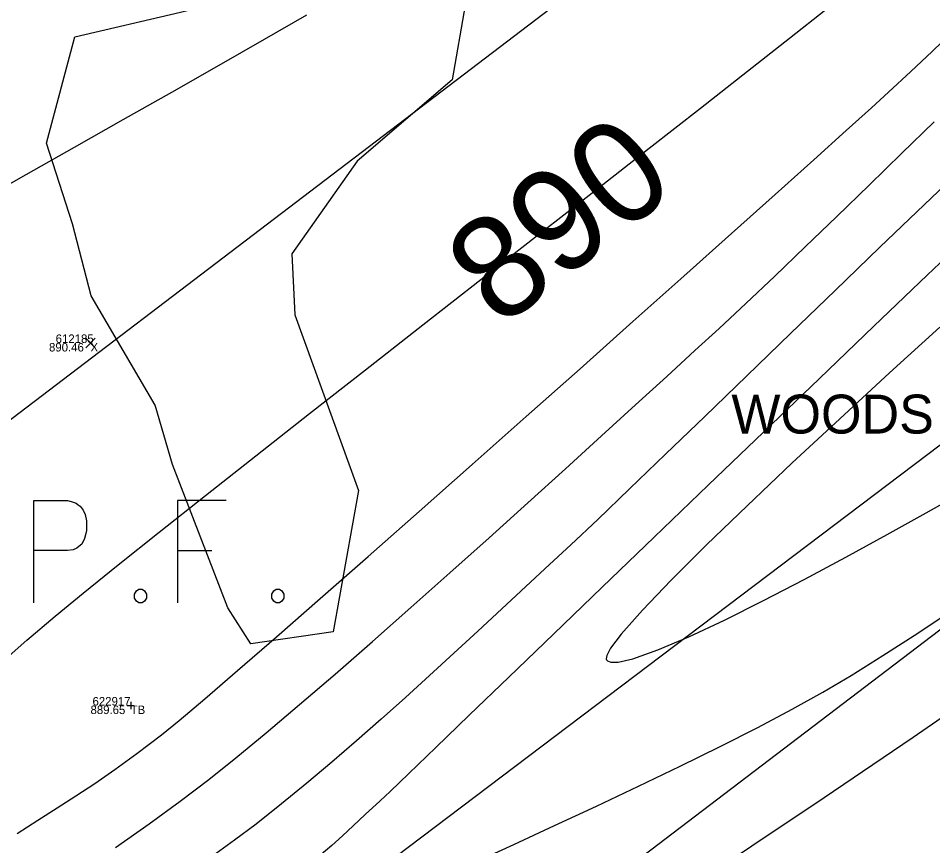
# Model space of a CAD drawing. Extents: x 1957117 to 1971063, y 701601 to 715861.
# Drawn here: x 1968082.56 to 1968120.13, y 710496.38 to 710530.38 of the extents above; entities that cross this region are included whole.
import ezdxf

# ---------------------------------------------------------------- set-up
doc = ezdxf.new("R2010")
doc.units = 0
for name, color, linetype in [('AP_X_Lights', 7, 'Continuous'), ('DT_X_Contour_Major', 7, 'Continuous'), ('DT_X_Contour_Minor', 7, 'Continuous'), ('GE_X_CL_20', 7, 'Continuous'), ('PV_P_Drive', 7, 'Continuous'), ('PV_P_Shoulder', 7, 'Continuous'), ('RS_Raster1', 7, 'Continuous'), ('RW_X_Esmt_RR', 7, 'Continuous'), ('RW_X_Fee_RW', 7, 'Continuous'), ('SC_Scratch1', 7, 'Continuous'), ('SC_Shading3', 7, 'Continuous'), ('SC_Shading5', 7, 'Continuous'), ('VG_X_Text', 7, 'Continuous'), ('VG_X_Tree_Line_Rt', 7, 'Continuous')]:
    doc.layers.add(name, color=color, linetype=linetype)

msp = doc.modelspace()

# ---------------------------------------------------------------- linework, layer by layer
at = {"layer": 'AP_X_Lights'}
for p, q in [((1968085.329, 710516.844), (1968085.717, 710517.234)), ((1968085.329, 710517.234), (1968085.717, 710516.844))]:
    msp.add_line(p, q, dxfattribs=at)
at = {"layer": 'DT_X_Contour_Major'}
for points in [[(1968094.404, 710530.511), (1968092.659, 710529.504), (1968090.796, 710528.439), (1968088.85, 710527.335), (1968086.857, 710526.207), (1968084.852, 710525.074), (1968082.871, 710523.953), (1968080.95, 710522.862)], [(1968094.404, 710530.511), (1968092.659, 710529.504), (1968090.796, 710528.439), (1968088.85, 710527.335), (1968086.857, 710526.207), (1968084.852, 710525.074), (1968082.871, 710523.953), (1968080.95, 710522.862)], [(1968081.549, 710503.638), (1968082.914, 710504.823), (1968084.076, 710505.811), (1968085.226, 710506.762), (1968086.663, 710507.924), (1968088.348, 710509.271), (1968090.243, 710510.775), (1968092.312, 710512.406), (1968094.516, 710514.137), (1968096.818, 710515.939), (1968099.18, 710517.785), (1968101.565, 710519.647), (1968103.935, 710521.496), (1968106.253, 710523.304), (1968108.481, 710525.043), (1968110.581, 710526.684), (1968112.515, 710528.201), (1968114.247, 710529.564), (1968115.739, 710530.745)], [(1968081.549, 710503.638), (1968082.914, 710504.823), (1968084.076, 710505.811), (1968085.226, 710506.762), (1968086.663, 710507.924), (1968088.348, 710509.271), (1968090.243, 710510.775), (1968092.312, 710512.406), (1968094.516, 710514.137), (1968096.818, 710515.939), (1968099.18, 710517.785), (1968101.565, 710519.647), (1968103.935, 710521.496), (1968106.253, 710523.304), (1968108.481, 710525.043), (1968110.581, 710526.684), (1968112.515, 710528.201), (1968114.247, 710529.564), (1968115.739, 710530.745)], [(1968120.414, 710517.693), (1968118.348, 710515.807), (1968116.308, 710513.928), (1968114.344, 710512.097), (1968112.503, 710510.353), (1968110.834, 710508.739), (1968109.383, 710507.295), (1968108.199, 710506.06), (1968107.329, 710505.076), (1968106.892, 710504.497), (1968106.732, 710504.197), (1968106.71, 710504.066), (1968106.726, 710504.023), (1968106.767, 710503.98), (1968106.898, 710503.928), (1968107.207, 710503.929), (1968107.81, 710504.064), (1968108.833, 710504.426), (1968110.103, 710504.967), (1968111.566, 710505.655), (1968113.167, 710506.453), (1968114.851, 710507.327), (1968116.563, 710508.242), (1968118.248, 710509.163), (1968119.852, 710510.054), (1968121.319, 710510.882)], [(1968120.414, 710517.693), (1968118.348, 710515.807), (1968116.308, 710513.928), (1968114.344, 710512.097), (1968112.503, 710510.353), (1968110.834, 710508.739), (1968109.383, 710507.295), (1968108.199, 710506.06), (1968107.329, 710505.076), (1968106.892, 710504.497), (1968106.732, 710504.197), (1968106.71, 710504.066), (1968106.726, 710504.023), (1968106.767, 710503.98), (1968106.898, 710503.928), (1968107.207, 710503.929), (1968107.81, 710504.064), (1968108.833, 710504.426), (1968110.103, 710504.967), (1968111.566, 710505.655), (1968113.167, 710506.453), (1968114.851, 710507.327), (1968116.563, 710508.242), (1968118.248, 710509.163), (1968119.852, 710510.054), (1968121.319, 710510.882)]]:
    msp.add_lwpolyline(points, dxfattribs=at)
at = {"layer": 'DT_X_Contour_Minor'}
for points in [[(1968082.517, 710496.889), (1968083.362, 710497.434), (1968084.151, 710497.937), (1968084.919, 710498.431), (1968085.699, 710498.946), (1968086.524, 710499.515), (1968087.428, 710500.17), (1968088.444, 710500.944), (1968089.166, 710501.53), (1968090.221, 710502.421), (1968091.567, 710503.578), (1968093.163, 710504.964), (1968094.966, 710506.541), (1968096.935, 710508.272), (1968099.028, 710510.12), (1968101.204, 710512.046), (1968103.42, 710514.012), (1968105.636, 710515.983), (1968107.809, 710517.918), (1968109.897, 710519.782), (1968111.859, 710521.536), (1968113.653, 710523.143), (1968115.237, 710524.566), (1968116.57, 710525.766), (1968117.61, 710526.705), (1968118.315, 710527.348), (1968119.232, 710528.199), (1968120.099, 710529.02), (1968120.92, 710529.811)], [(1968082.517, 710496.889), (1968083.362, 710497.434), (1968084.151, 710497.937), (1968084.919, 710498.431), (1968085.699, 710498.946), (1968086.524, 710499.515), (1968087.428, 710500.17), (1968088.444, 710500.944), (1968089.166, 710501.53), (1968090.221, 710502.421), (1968091.567, 710503.578), (1968093.163, 710504.964), (1968094.966, 710506.541), (1968096.935, 710508.272), (1968099.028, 710510.12), (1968101.204, 710512.046), (1968103.42, 710514.012), (1968105.636, 710515.983), (1968107.809, 710517.918), (1968109.897, 710519.782), (1968111.859, 710521.536), (1968113.653, 710523.143), (1968115.237, 710524.566), (1968116.57, 710525.766), (1968117.61, 710526.705), (1968118.315, 710527.348), (1968119.232, 710528.199), (1968120.099, 710529.02), (1968120.92, 710529.811)], [(1968086.55, 710496.306), (1968087.93, 710497.283), (1968089.215, 710498.22), (1968090.386, 710499.109), (1968091.498, 710499.994), (1968092.748, 710501.025), (1968094.115, 710502.18), (1968095.575, 710503.436), (1968097.107, 710504.771), (1968098.687, 710506.165), (1968100.292, 710507.593), (1968101.901, 710509.035), (1968103.49, 710510.467), (1968105.038, 710511.869), (1968106.52, 710513.218), (1968107.916, 710514.491), (1968109.201, 710515.668), (1968110.354, 710516.725), (1968111.351, 710517.64), (1968112.453, 710518.663), (1968113.639, 710519.785), (1968114.891, 710520.984), (1968116.191, 710522.239), (1968117.521, 710523.528), (1968118.86, 710524.831), (1968120.192, 710526.126)], [(1968086.55, 710496.306), (1968087.93, 710497.283), (1968089.215, 710498.22), (1968090.386, 710499.109), (1968091.498, 710499.994), (1968092.748, 710501.025), (1968094.115, 710502.18), (1968095.575, 710503.436), (1968097.107, 710504.771), (1968098.687, 710506.165), (1968100.292, 710507.593), (1968101.901, 710509.035), (1968103.49, 710510.467), (1968105.038, 710511.869), (1968106.52, 710513.218), (1968107.916, 710514.491), (1968109.201, 710515.668), (1968110.354, 710516.725), (1968111.351, 710517.64), (1968112.453, 710518.663), (1968113.639, 710519.785), (1968114.891, 710520.984), (1968116.191, 710522.239), (1968117.521, 710523.528), (1968118.86, 710524.831), (1968120.192, 710526.126)], [(1968121.521, 710524.392), (1968119.77, 710522.713), (1968117.958, 710520.969), (1968116.119, 710519.195), (1968114.286, 710517.424), (1968112.491, 710515.689), (1968110.768, 710514.024), (1968109.15, 710512.464), (1968107.67, 710511.041), (1968106.361, 710509.789), (1968105.256, 710508.742), (1968104.387, 710507.933), (1968103.403, 710507.027), (1968102.419, 710506.116), (1968101.433, 710505.203), (1968100.446, 710504.291), (1968099.456, 710503.382), (1968098.46, 710502.477), (1968097.46, 710501.579), (1968096.452, 710500.691), (1968095.436, 710499.814), (1968094.411, 710498.951), (1968093.376, 710498.104), (1968092.328, 710497.274), (1968091.446, 710496.613), (1968090.232, 710495.74)], [(1968121.521, 710524.392), (1968119.77, 710522.713), (1968117.958, 710520.969), (1968116.119, 710519.195), (1968114.286, 710517.424), (1968112.491, 710515.689), (1968110.768, 710514.024), (1968109.15, 710512.464), (1968107.67, 710511.041), (1968106.361, 710509.789), (1968105.256, 710508.742), (1968104.387, 710507.933), (1968103.403, 710507.027), (1968102.419, 710506.116), (1968101.433, 710505.203), (1968100.446, 710504.291), (1968099.456, 710503.382), (1968098.46, 710502.477), (1968097.46, 710501.579), (1968096.452, 710500.691), (1968095.436, 710499.814), (1968094.411, 710498.951), (1968093.376, 710498.104), (1968092.328, 710497.274), (1968091.446, 710496.613), (1968090.232, 710495.74)], [(1968121.983, 710521.802), (1968119.899, 710519.819), (1968117.71, 710517.729), (1968115.455, 710515.57), (1968113.172, 710513.38), (1968110.902, 710511.198), (1968108.681, 710509.062), (1968106.551, 710507.01), (1968104.55, 710505.081), (1968102.715, 710503.312), (1968101.088, 710501.743), (1968099.706, 710500.412), (1968098.609, 710499.356), (1968097.835, 710498.615), (1968097.423, 710498.226), (1968096.814, 710497.661), (1968096.321, 710497.197), (1968095.883, 710496.789), (1968095.436, 710496.39), (1968094.919, 710495.956)], [(1968121.983, 710521.802), (1968119.899, 710519.819), (1968117.71, 710517.729), (1968115.455, 710515.57), (1968113.172, 710513.38), (1968110.902, 710511.198), (1968108.681, 710509.062), (1968106.551, 710507.01), (1968104.55, 710505.081), (1968102.715, 710503.312), (1968101.088, 710501.743), (1968099.706, 710500.412), (1968098.609, 710499.356), (1968097.835, 710498.615), (1968097.423, 710498.226), (1968096.814, 710497.661), (1968096.321, 710497.197), (1968095.883, 710496.789), (1968095.436, 710496.39), (1968094.919, 710495.956)], [(1968111.898, 710495.848), (1968113.493, 710496.907), (1968115.283, 710498.108), (1968117.236, 710499.429), (1968119.317, 710500.845), (1968121.493, 710502.332), (1968123.73, 710503.865), (1968125.995, 710505.423), (1968128.255, 710506.979), (1968130.474, 710508.511), (1968132.621, 710509.994), (1968134.662, 710511.405), (1968136.562, 710512.72), (1968138.288, 710513.914), (1968139.807, 710514.964), (1968141.085, 710515.846), (1968142.404, 710516.758), (1968144.037, 710517.892), (1968145.938, 710519.214)], [(1968111.898, 710495.848), (1968113.493, 710496.907), (1968115.283, 710498.108), (1968117.236, 710499.429), (1968119.317, 710500.845), (1968121.493, 710502.332), (1968123.73, 710503.865), (1968125.995, 710505.423), (1968128.255, 710506.979), (1968130.474, 710508.511), (1968132.621, 710509.994), (1968134.662, 710511.405), (1968136.562, 710512.72), (1968138.288, 710513.914), (1968139.807, 710514.964), (1968141.085, 710515.846), (1968142.404, 710516.758), (1968144.037, 710517.892), (1968145.938, 710519.214)], [(1968101.326, 710495.713), (1968102.916, 710496.439), (1968104.589, 710497.209), (1968106.308, 710498.01), (1968108.038, 710498.828), (1968109.744, 710499.65), (1968111.39, 710500.46), (1968112.939, 710501.246), (1968114.358, 710501.994), (1968115.609, 710502.689), (1968116.769, 710503.378), (1968118.077, 710504.194), (1968119.512, 710505.12), (1968121.05, 710506.137)], [(1968101.326, 710495.713), (1968102.916, 710496.439), (1968104.589, 710497.209), (1968106.308, 710498.01), (1968108.038, 710498.828), (1968109.744, 710499.65), (1968111.39, 710500.46), (1968112.939, 710501.246), (1968114.358, 710501.994), (1968115.609, 710502.689), (1968116.769, 710503.378), (1968118.077, 710504.194), (1968119.512, 710505.12), (1968121.05, 710506.137)]]:
    msp.add_lwpolyline(points, dxfattribs=at)
at = {"layer": 'GE_X_CL_20'}
msp.add_lwpolyline([(1968438.508, 710785.011), (1967254.18, 709883.777)], dxfattribs=at)
at = {"layer": 'PV_P_Drive'}
for p, q in [((1968087.176, 710502.288), (1968087.176, 710501.996)), ((1968087.03, 710502.142), (1968087.322, 710502.142)), ((1968087.176, 710502.142), (1968087.176, 710502.142))]:
    msp.add_line(p, q, dxfattribs=at)
at = {"layer": 'RW_X_Esmt_RR'}
msp.add_line((1967272.347, 709859.903), (1968456.675, 710761.138), dxfattribs=at)
at = {"layer": 'RW_X_Fee_RW'}
msp.add_lwpolyline([(1963881.046, 707276.431), (1964172.578, 707701.964), (1964668.324, 708419.582), (1964735.207, 708501.875), (1964966.496, 708718.802), (1965107.468, 708816.338), (1965585.552, 709094.216), (1966091.861, 709326.705), (1966247.281, 709386.816), (1966633.174, 709551.737), (1966943.202, 709670.565), (1967172.032, 709812.662), (1967935.697, 710373.174), (1968346.714, 710683.963), (1968484.345, 710796.182), (1968743.632, 711067.038), (1968903.937, 711275.819), (1969041.222, 711501.316), (1969638.166, 712572.015), (1970019.077, 713196.718)], dxfattribs=at)
at = {"layer": 'SC_Shading3'}
for points in [[(1968083.195, 710506.36), (1968083.195, 710510.56), (1968084.583, 710510.56), (1968084.728, 710510.527), (1968084.931, 710510.461), (1968085.018, 710510.394), (1968085.104, 710510.328), (1968085.22, 710510.163), (1968085.307, 710509.998), (1968085.365, 710509.733), (1968085.365, 710509.336), (1968085.336, 710509.204), (1968085.278, 710509.006), (1968085.162, 710508.774), (1968085.046, 710508.675), (1968084.96, 710508.609), (1968084.815, 710508.543), (1968084.583, 710508.51), (1968083.195, 710508.51)], [(1968091.094, 710510.56), (1968089.097, 710510.56), (1968089.097, 710506.36)], [(1968089.097, 710508.51), (1968090.515, 710508.51)], [(1968087.506, 710506.922), (1968087.651, 710506.922), (1968087.738, 710506.856), (1968087.824, 710506.724), (1968087.824, 710506.558), (1968087.738, 710506.426), (1968087.651, 710506.36), (1968087.506, 710506.36), (1968087.419, 710506.426), (1968087.332, 710506.558), (1968087.332, 710506.724), (1968087.419, 710506.856), (1968087.506, 710506.922)], [(1968093.148, 710506.922), (1968093.293, 710506.922), (1968093.38, 710506.856), (1968093.466, 710506.724), (1968093.466, 710506.558), (1968093.38, 710506.426), (1968093.293, 710506.36), (1968093.148, 710506.36), (1968093.061, 710506.426), (1968092.975, 710506.558), (1968092.975, 710506.724), (1968093.061, 710506.856), (1968093.148, 710506.922)]]:
    msp.add_lwpolyline(points, dxfattribs=at)
at = {"layer": 'SC_Shading5'}
for points in [[(1963589.678, 706586.994), (1963626.625, 706689.548), (1963651.76, 706746.832), (1963668.09, 706778.596), (1963682.768, 706805.402), (1963734.424, 706911.594), (1963826.849, 707116.717), (1963877.258, 707215.645), (1963964.981, 707354.472), (1964070.526, 707509.355), (1964132.574, 707601.994), (1964163.9, 707642.169), (1964191.2, 707685.167), (1964278.98, 707807.131), (1964326.11, 707874.364), (1964396.427, 707968.962), (1964508.519, 708133.679), (1964655.588, 708336.552), (1964745.319, 708429.172), (1964840.327, 708522.317), (1964988.178, 708660.245), (1965089.796, 708739.041), (1965251.743, 708835.216), (1965415.807, 708922.048), (1965866.2, 709149.38), (1966173.543, 709294.131), (1966283.627, 709338.196), (1966534.003, 709419.214), (1966689.084, 709471.266), (1967008.468, 709641.817), (1967166.677, 709750.124), (1967422.113, 709931.083), (1967818.707, 710198.831), (1968187.021, 710459.852), (1968360.589, 710592.493), (1968496.543, 710707.847), (1968606.427, 710809.378), (1968733.391, 710937.091), (1968807.28, 711025.4), (1968843.008, 711077.094), (1968863.233, 711106.099), (1968909.747, 711171.311), (1968974.133, 711279.559), (1969130.932, 711546.915), (1969247.433, 711744.686), (1969402.714, 712016.424), (1969505.287, 712191.789), (1969666.311, 712460.805), (1969771.586, 712639.896), (1969880.058, 712820.917), (1969964.994, 712955.706), (1969990.005, 713000.084), (1970030.065, 713068.479)], [(1963609.915, 706579.703), (1963646.615, 706681.572), (1963671.193, 706737.585), (1963687.092, 706768.511), (1963701.884, 706795.526), (1963753.906, 706902.469), (1963846.249, 707107.41), (1963895.973, 707204.994), (1963982.966, 707342.667), (1964088.35, 707497.312), (1964150.015, 707589.379), (1964181.502, 707629.761), (1964209.024, 707673.109), (1964296.517, 707794.674), (1964343.552, 707861.772), (1964413.958, 707956.489), (1964526.123, 708121.313), (1964672.104, 708322.686), (1964760.576, 708414.006), (1964855.195, 708506.77), (1965002.134, 708643.847), (1965101.925, 708721.226), (1965262.272, 708816.451), (1965425.685, 708902.939), (1965875.63, 709130.044), (1966182.13, 709274.398), (1966290.944, 709317.954), (1966540.737, 709398.785), (1966697.632, 709451.445), (1967019.644, 709623.399), (1967178.971, 709732.471), (1967434.35, 709913.39), (1967830.945, 710181.14), (1968199.774, 710442.525), (1968374.086, 710575.735), (1968510.806, 710691.739), (1968621.36, 710793.889), (1968749.296, 710922.58), (1968824.413, 711012.355), (1968860.678, 711064.827), (1968880.812, 711093.701), (1968927.778, 711159.547), (1968992.655, 711268.62), (1969149.476, 711536.015), (1969266.039, 711733.891), (1969421.336, 712005.657), (1969523.8, 712180.835), (1969684.812, 712449.831), (1969790.084, 712628.917), (1969898.385, 712809.653), (1969983.474, 712944.685), (1970008.657, 712989.367), (1970048.626, 713057.607)]]:
    msp.add_spline(points, degree=3, dxfattribs=at)
at = {"layer": 'VG_X_Tree_Line_Rt'}
msp.add_lwpolyline([(1968093.403, 710531.656), (1968094.949, 710533.576), (1968097.997, 710532.488), (1968100.921, 710530.915), (1968100.382, 710527.851), (1968096.484, 710524.502), (1968093.796, 710520.695), (1968093.925, 710518.197), (1968096.54, 710510.973), (1968095.501, 710505.165), (1968092.111, 710504.677), (1968091.171, 710506.155), (1968088.898, 710512.049), (1968088.181, 710514.477), (1968085.552, 710518.969), (1968084.786, 710521.94), (1968083.713, 710525.248), (1968084.885, 710529.62), (1968089.221, 710530.631), (1968093.403, 710531.656)], dxfattribs=at)

# ---------------------------------------------------------------- texts
at = {"layer": 'DT_X_Contour_Major'}
msp.add_text('890', height=4.2, rotation=37.9567, dxfattribs=at).set_placement((1968102.342, 710517.59))
at = {"layer": 'PV_P_Shoulder'}
for s, p in [('890.46', (1968083.82, 710516.689)), ('889.65', (1968085.525, 710501.792))]:
    msp.add_text(s, height=0.35, dxfattribs=at).set_placement(p)
at = {"layer": 'RS_Raster1'}
for s, p in [('612185', (1968084.093, 710517.039)), ('622917', (1968085.608, 710502.142))]:
    msp.add_text(s, height=0.35, dxfattribs=at).set_placement(p)
at = {"layer": 'SC_Scratch1'}
for s, p in [('X', (1968085.523, 710516.689)), ('TB', (1968087.176, 710501.792))]:
    msp.add_text(s, height=0.35, dxfattribs=at).set_placement(p)
at = {"layer": 'VG_X_Text'}
msp.add_text('WOODS', height=1.6, dxfattribs=at).set_placement((1968111.853, 710513.317))

doc.saveas('drawing.dxf')
